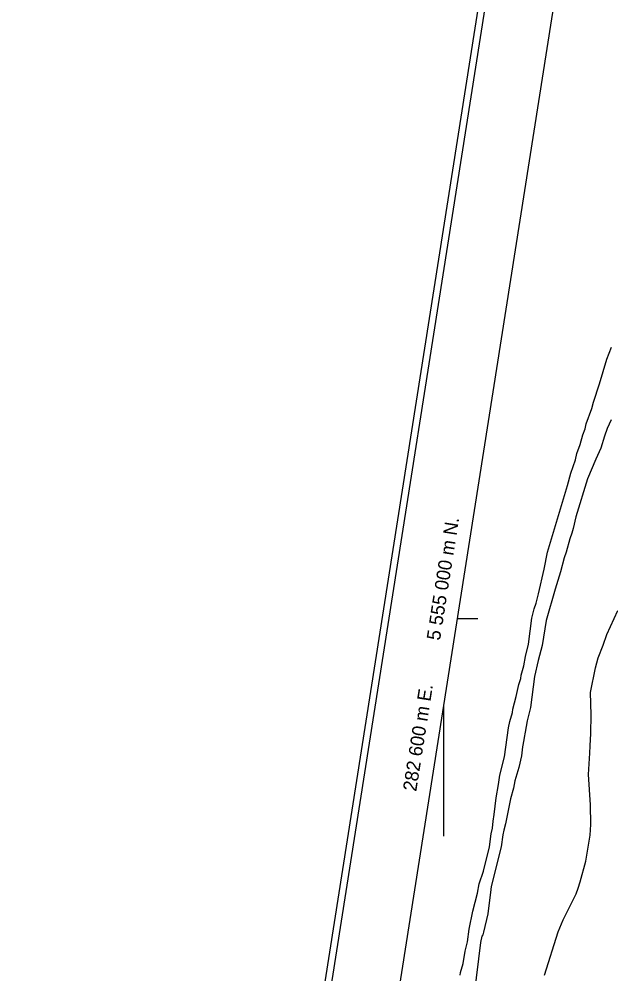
# Model space of a CAD drawing. Extents: x 282461 to 284471, y 5554090 to 5557646.
# Drawn here: x 282460.8 to 282634.9, y 5554895.5 to 5555176.2 of the extents above; entities that cross this region are included whole.
import ezdxf

# ---------------------------------------------------------------- set-up
doc = ezdxf.new("R2010")
doc.units = 0
for name, color, linetype in [('Niveau 2', 7, 'Continuous'), ('Niveau 4', 7, 'Continuous'), ('Niveau 60', 7, 'Continuous'), ('Niveau 61', 7, 'Continuous')]:
    doc.layers.add(name, color=color, linetype=linetype)

msp = doc.modelspace()

# ---------------------------------------------------------------- linework, layer by layer
at = {"layer": 'Niveau 2'}
for points in [[(282634.98, 5555058.37), (282633.74, 5555055.86), (282632.96, 5555053.54), (282631.91, 5555050), (282630.44, 5555046.8), (282627.97, 5555041.04), (282624.53, 5555029.83), (282623.77, 5555026.4), (282623.38, 5555025.07), (282622.76, 5555023.38), (282621.66, 5555019.49), (282621.1, 5555017.81), (282620, 5555013.63), (282618.44, 5555008.58), (282615.85, 5554999.35), (282614.61, 5554991.98), (282613.45, 5554987.57), (282612.36, 5554982.93), (282611.26, 5554973.77), (282610.27, 5554969.82), (282609.62, 5554966.57), (282609.35, 5554965.01), (282609.3, 5554964.26), (282608.86, 5554962.22)], [(282615.38, 5554895.13), (282619.38, 5554907.78), (282620.78, 5554911.33), (282624.67, 5554918.95), (282625.28, 5554920.63), (282625.84, 5554922.49), (282627.44, 5554928.58), (282628.73, 5554936.24), (282628.92, 5554939.37), (282628.9, 5554945.16), (282628.27, 5554954.12), (282628.71, 5554960.32), (282628.74, 5554962.52), (282628.98, 5554966.12), (282629.09, 5554971.62), (282628.89, 5554978.16), (282630.3, 5554985.41), (282631.07, 5554988.37), (282632.58, 5554992.15), (282633.7, 5554995.29), (282636.85, 5555002.32)], [(282608.86, 5554962.22), (282608.61, 5554959.56), (282607.79, 5554956.19), (282606.62, 5554952.25), (282606.19, 5554950.1), (282605.36, 5554946.91), (282603.84, 5554939.54), (282603.34, 5554937.69), (282603.07, 5554936.35), (282602.54, 5554932.81), (282599.62, 5554921.15), (282599.58, 5554920.28), (282598.69, 5554913.1), (282597.37, 5554907.76), (282597.15, 5554906.95), (282596.92, 5554906.54), (282596.48, 5554904.69), (282594.65, 5554889.5)]]:
    msp.add_lwpolyline(points, dxfattribs=at)
at = {"layer": 'Niveau 4'}
for points in [[(282594.23, 5554913.86), (282595.61, 5554919.2), (282596.15, 5554921.98), (282597.38, 5554925.7), (282599.19, 5554932.84), (282599.66, 5554936.67), (282599.99, 5554938.35), (282600.2, 5554940.32), (282600.52, 5554942.3), (282601.09, 5554947.23), (282601.79, 5554951.11), (282602.16, 5554953.9), (282603.54, 5554959.3), (282604.7, 5554967.76), (282605.14, 5554969.62), (282605.92, 5554972.35), (282606.02, 5554973.34), (282607.01, 5554977.05), (282607.78, 5554980.54), (282608.33, 5554982.34), (282608.49, 5554983.27), (282609.27, 5554986.06), (282609.7, 5554988.78), (282610.63, 5554992.38), (282611.63, 5555000.1), (282612.29, 5555002.77), (282612.85, 5555004.51), (282613.57, 5555007.18), (282615.27, 5555014.5), (282616.19, 5555019.49), (282622.13, 5555039.02), (282623.12, 5555042.68), (282624.4, 5555046.63), (282624.84, 5555048.49), (282625.79, 5555051.16), (282626.62, 5555053.95), (282627.29, 5555055.75), (282627.62, 5555057.15), (282629.24, 5555061.74), (282629.74, 5555063.6), (282631.46, 5555068.95), (282633.62, 5555076.16), (282635.03, 5555079.7)], [(282590.54, 5554895.06), (282590.65, 5554895.82), (282591.37, 5554898.49), (282592.01, 5554902.14), (282592.67, 5554904.87), (282593.2, 5554908.64), (282594.23, 5554913.86)]]:
    msp.add_lwpolyline(points, dxfattribs=at)
at = {"layer": 'Niveau 60'}
for points in [[(283935.57, 5554089.71), (284458.46, 5557413.53), (282983.71, 5557645.53), (282460.81, 5554321.72), (283935.57, 5554089.71)], [(283933.91, 5554092), (284456.17, 5557411.87), (282985.38, 5557643.25), (282463.1, 5554323.39), (283933.91, 5554092)], [(282485.97, 5554340.04), (282921.22, 5557106.72), (284352.51, 5556881.56), (283917.27, 5554114.87), (282485.97, 5554340.04)]]:
    msp.add_lwpolyline(points, dxfattribs=at)
at = {"layer": 'Niveau 61'}
for points in [[(282589.7, 5555000), (282595.77, 5555000)], [(282589.7, 5555000), (282595.7, 5555000)], [(282585.7, 5554935.99), (282585.7, 5554974.6)]]:
    msp.add_lwpolyline(points, dxfattribs=at)

# ---------------------------------------------------------------- texts
for s, p in [('5 555 000 m N.', (282584.58, 5554993.33)), ('282 600 m E.', (282577.61, 5554948.95))]:
    msp.add_text(s, height=4, rotation=81.0596, dxfattribs=at).set_placement(p)

doc.saveas('drawing.dxf')
